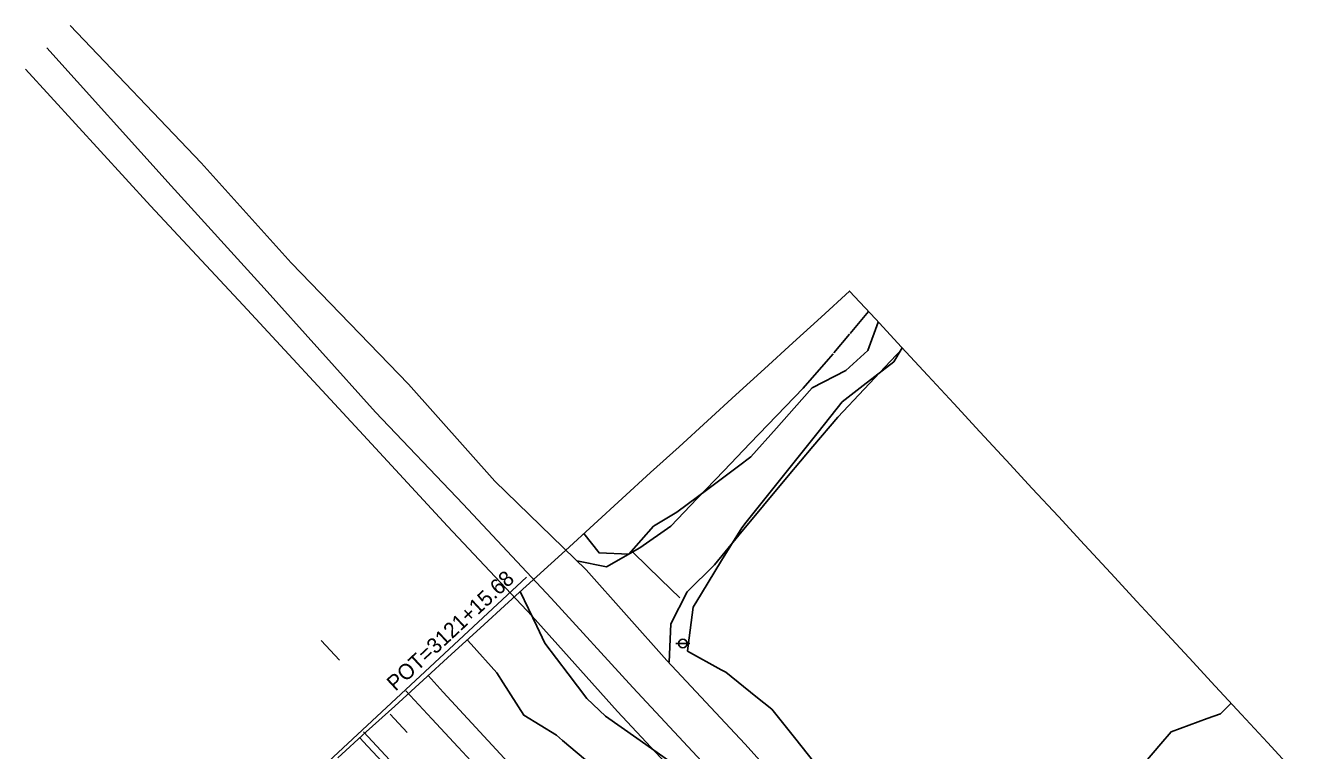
# Model space of a CAD drawing. Extents: x 2132221 to 2141942, y 535736 to 547298.
# Drawn here: x 2132344.2 to 2132838.6, y 547015.6 to 547298.2 of the extents above; entities that cross this region are included whole.
import ezdxf

# ---------------------------------------------------------------- set-up
doc = ezdxf.new("R2010")
doc.units = 0
for name, color, linetype in [('RD_EX_Driveway', 7, 'Continuous'), ('RD_EX_Fence_Other', 7, 'Continuous'), ('RD_EX_Misc', 7, 'Continuous'), ('RD_EX_Road', 7, 'Continuous'), ('RD_EX_SU_Pole', 7, 'Continuous'), ('RD_EX_VEG', 7, 'Continuous'), ('RD_HC_Data', 7, 'Continuous'), ('TOPO_E_TLIML-Line', 7, 'Continuous')]:
    doc.layers.add(name, color=color, linetype=linetype)

msp = doc.modelspace()

# ---------------------------------------------------------------- linework, layer by layer
at = {"layer": 'RD_EX_Driveway'}
for p, q in [((2132672.84, 547186.76), (2132665.69, 547178.17)), ((2132665.46, 547177.9), (2132659.36, 547170.58))]:
    msp.add_line(p, q, dxfattribs=at)
for points in [[(2132664.94, 546973.62), (2132624.7, 547018.22), (2132594.29, 547050.72), (2132562.75, 547086.06), (2132527.2, 547120.64), (2132493.55, 547158.46), (2132447.84, 547205.69), (2132412.76, 547244.69), (2132361.68, 547298.21)], [(2132651.74, 546963.71), (2132613.25, 547005.59), (2132581.04, 547040.16), (2132549.21, 547074.95), (2132514.88, 547111.6), (2132480.67, 547147.43), (2132437.25, 547195.82), (2132401.07, 547235.63), (2132352.59, 547289.4)], [(2132595.15, 547050.08), (2132595.8, 547065.07), (2132602.1, 547077.5), (2132612.76, 547088.04), (2132622.36, 547099.56), (2132631.96, 547111.09), (2132641.56, 547122.62), (2132651.15, 547134.15), (2132660.9, 547145.55), (2132681.48, 547167.37), (2132686.17, 547172.35)], [(2132659.12, 547170.28), (2132657.31, 547168.12), (2132647.42, 547156.9), (2132626.77, 547135.38), (2132616.44, 547124.62), (2132606.11, 547113.86), (2132595.79, 547103.1), (2132583.65, 547094.64), (2132570.74, 547087.17), (2132559.14, 547089.57)]]:
    msp.add_lwpolyline(points, dxfattribs=at)
at = {"layer": 'RD_EX_Fence_Other'}
for points in [[(2132644.43, 546956.33), (2132604.83, 546998.83), (2132575.06, 547030.84), (2132541.73, 547068.01), (2132508.8, 547103.06), (2132475.93, 547138.51), (2132429.12, 547189.21), (2132393, 547227.84), (2132344.18, 547281.09)], [(2132581.07, 547092.78), (2132591.84, 547082.34), (2132599.32, 547075.1)]]:
    msp.add_lwpolyline(points, dxfattribs=at)
at = {"layer": 'RD_EX_Misc'}
for p, q in [((2132459.55, 547058.47), (2132466.65, 547050.79)), ((2132486.45, 547029.83), (2132493.05, 547022.71))]:
    msp.add_line(p, q, dxfattribs=at)
for points in [[(2132492.43, 547038.95), (2132502.65, 547027.96), (2132512.86, 547016.97), (2132523.07, 547005.99)], [(2132476.04, 547022.91), (2132486.24, 547011.91)]]:
    msp.add_lwpolyline(points, dxfattribs=at)
at = {"layer": 'RD_EX_Road'}
for points in [[(2132501.18, 547044.82), (2132507.1, 547038.39), (2132534.12, 547009.11), (2132556.9, 546984.2), (2132583.81, 546955.61), (2132616.83, 546919.63), (2132646.5, 546887.91)], [(2132474.6, 547020.58), (2132477.54, 547017.4), (2132493.23, 547000.52), (2132521.58, 546969.72), (2132547.97, 546941.72), (2132572.8, 546914.56), (2132596.75, 546888.74), (2132620.99, 546862.81)]]:
    msp.add_lwpolyline(points, dxfattribs=at)
at = {"layer": 'RD_EX_SU_Pole'}
msp.add_line((2132597.74, 547057.35), (2132603.24, 547057.35), dxfattribs=at)
msp.add_circle((2132600.5, 547057.35), 1.65, dxfattribs=at)
at = {"layer": 'RD_EX_VEG'}
for points in [[(2132561.9, 547100.19), (2132567.83, 547092.61), (2132579.43, 547092.16), (2132589.04, 547103), (2132598.2, 547108.49), (2132610.22, 547117.48), (2132622.23, 547126.46), (2132627.01, 547130.03), (2132636.96, 547141.25), (2132646.91, 547152.48), (2132650.9, 547156.97), (2132664.06, 547163.69), (2132672.61, 547171.48), (2132676.68, 547182.62)], [(2132685.96, 547172.59), (2132682.68, 547167.05), (2132670.81, 547157.88), (2132662.53, 547151.48), (2132653.18, 547139.75), (2132643.83, 547128.02), (2132634.48, 547116.29), (2132625.13, 547104.56), (2132623.44, 547102.45), (2132615.61, 547089.66), (2132607.77, 547076.87), (2132604.46, 547071.47), (2132602.6, 547056.58), (2132602.32, 547054.36), (2132615.46, 547047.12), (2132617.28, 547046.12), (2132628.97, 547036.72), (2132635.14, 547031.76), (2132644.49, 547020.03), (2132653.84, 547008.3)], [(2132537.1, 547077.57), (2132543.56, 547064.04), (2132546.7, 547057.47), (2132555.77, 547045.52), (2132563.03, 547035.94), (2132570.36, 547029.07), (2132582.6, 547020.4), (2132594.84, 547011.72)], [(2132564.98, 547009.9), (2132553.55, 547019.61), (2132551.17, 547021.62), (2132538.5, 547029.41), (2132530.43, 547042.05), (2132527.97, 547045.9), (2132517.96, 547057.07), (2132516.46, 547058.75)], [(2132777.07, 547006.81), (2132786.79, 547018.24), (2132790.8, 547022.97), (2132804.91, 547028.07), (2132810.04, 547029.92), (2132814.18, 547034.07)]]:
    msp.add_lwpolyline(points, dxfattribs=at)
at = {"layer": 'RD_HC_Data'}
msp.add_line((2132442.23, 546992.78), (2132539.56, 547083.17), dxfattribs=at)
at = {"layer": 'TOPO_E_TLIML-Line'}
msp.add_lwpolyline([(2132838.58, 547007.7), (2132828.39, 547018.71), (2132818.2, 547029.72), (2132808.02, 547040.72), (2132797.83, 547051.73), (2132787.64, 547062.74), (2132777.45, 547073.75), (2132767.26, 547084.76), (2132757.07, 547095.76), (2132746.88, 547106.77), (2132736.69, 547117.78), (2132726.5, 547128.79), (2132716.31, 547139.8), (2132706.12, 547150.8), (2132695.93, 547161.81), (2132685.74, 547172.82), (2132675.55, 547183.83), (2132665.51, 547194.68), (2132654.43, 547184.57), (2132643.35, 547174.46), (2132632.26, 547164.35), (2132621.18, 547154.25), (2132610.09, 547144.14), (2132599.01, 547134.03), (2132587.93, 547123.93), (2132576.84, 547113.82), (2132565.76, 547103.71), (2132554.68, 547093.6), (2132543.59, 547083.5), (2132532.51, 547073.39), (2132521.43, 547063.28), (2132510.34, 547053.18), (2132499.26, 547043.07), (2132488.17, 547032.96), (2132477.09, 547022.86), (2132466.01, 547012.75)], dxfattribs=at)

# ---------------------------------------------------------------- texts
at = {"layer": 'RD_HC_Data'}
msp.add_text('POT=3121+15.68', height=6, rotation=42.8818, dxfattribs=at).set_placement((2132488.49, 547038.48))

doc.saveas('drawing.dxf')
